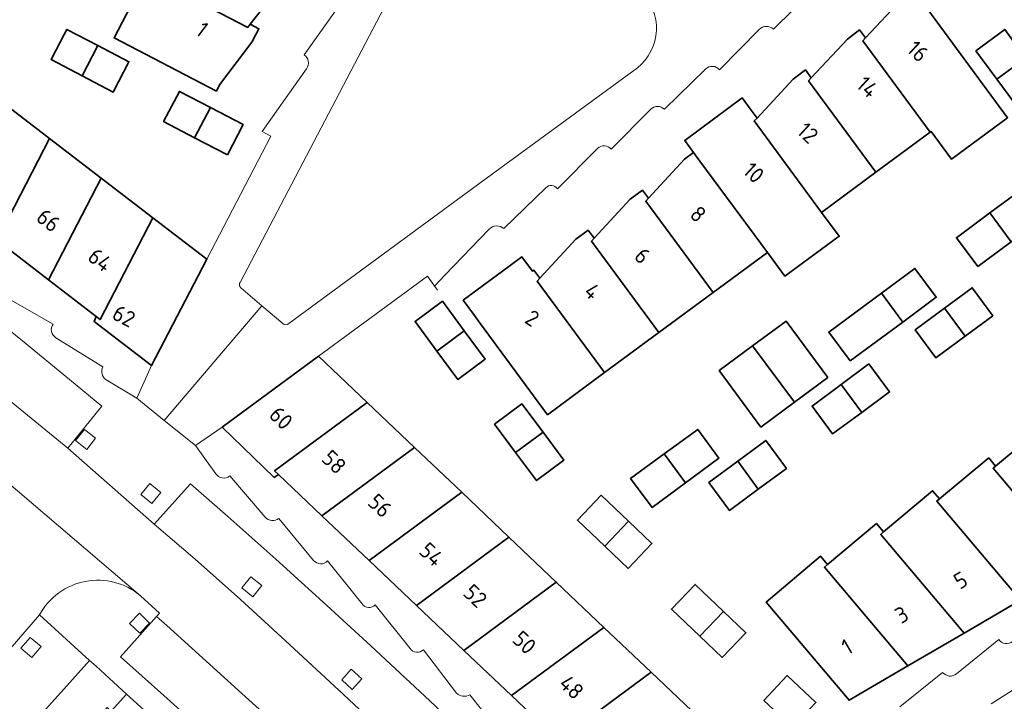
# Model space of a CAD drawing. Extents: x 150256 to 156914, y 461459 to 469481.
# Tile 664 of 731: x 154598 to 154681, y 468336 to 468393. Entities that reach past the tile are written whole.
import ezdxf
from ezdxf.enums import TextEntityAlignment as Align

# ---------------------------------------------------------------- set-up
doc = ezdxf.new("R2010")
doc.units = 0
doc.header["$LTSCALE"] = 0.75
for name, color, linetype, lineweight in [('B-RO-GR-GROENVOORZIENING-GV', 251, 'CONTINUOUS', 18), ('B-RO-IE-TERREINAFSCHEIDING_KUNSTMATIG_MUUR-G', 251, 'IE-TERREINAFSCHEIDING-KUNSTMATIG-DICHT', 18), ('B-RO-OG-BEBOUWING-GV', 6, 'CONTINUOUS', 35), ('B-RO-OG-BEBOUWING-T18', 1, 'CONTINUOUS', 18), ('B-RO-OG-TERREIN_CULTUURSCHEIDING-GV', 251, 'CONTINUOUS', 18), ('B-RO-VH-VERHARDING_BETONSTRAATSTEEN-GV', 251, 'CONTINUOUS', 18)]:
    doc.layers.add(name, color=color, linetype=linetype, lineweight=lineweight)
doc.styles.add('NLCS-ISO-M200-T18', font='NLCS-ISO.ttf', dxfattribs={"height": 360})
doc.linetypes.add('IE-TERREINAFSCHEIDING-KUNSTMATIG-DICHT', pattern='A,8,-1,[82,NLCS.SHX,S=0.75,R=90,X=0,Y=0],-1', length=10)

msp = doc.modelspace()

# ---------------------------------------------------------------- linework, layer by layer
at = {"layer": 'B-RO-GR-GROENVOORZIENING-GV'}
for points in [[(154602.877, 468357.973), (154603.812, 468357.22), (154604.564, 468358.154), (154603.629, 468358.907)], [(154602.877, 468357.973), (154603.812, 468357.22), (154604.564, 468358.154), (154603.629, 468358.907)], [(154608.391, 468353.408), (154609.326, 468352.655), (154610.078, 468353.59), (154609.143, 468354.342)], [(154608.391, 468353.408), (154609.326, 468352.655), (154610.078, 468353.59), (154609.143, 468354.342)], [(154616.91, 468345.53), (154617.845, 468344.778), (154618.598, 468345.712), (154617.662, 468346.465)], [(154616.91, 468345.53), (154617.845, 468344.778), (154618.598, 468345.712), (154617.662, 468346.465)], [(154607.425, 468342.523), (154608.288, 468341.688), (154609.123, 468342.55), (154608.26, 468343.385)], [(154607.425, 468342.523), (154608.288, 468341.688), (154609.123, 468342.55), (154608.26, 468343.385)], [(154598.259, 468340.437), (154599.17, 468339.654), (154599.952, 468340.564), (154599.041, 468341.347)], [(154598.259, 468340.437), (154599.17, 468339.654), (154599.952, 468340.564), (154599.041, 468341.347)], [(154625.351, 468337.761), (154626.242, 468336.956), (154627.046, 468337.847), (154626.154, 468338.651)], [(154625.351, 468337.761), (154626.242, 468336.956), (154627.046, 468337.847), (154626.154, 468338.651)]]:
    msp.add_lwpolyline(points, close=True, dxfattribs=at)
at = {"layer": 'B-RO-IE-TERREINAFSCHEIDING_KUNSTMATIG_MUUR-G'}
for points in [[(154613.965, 468373.268), (154619.355, 468383.664)], [(154613.965, 468373.268), (154619.355, 468383.664)], [(154623.376, 468365.09), (154632.584, 468371.849), (154633.429, 468370.657)], [(154623.376, 468365.09), (154632.584, 468371.849), (154633.429, 468370.657)]]:
    msp.add_lwpolyline(points, dxfattribs=at)
at = {"layer": 'B-RO-OG-BEBOUWING-GV'}
for points in [[(154620.238, 468398.162), (154620.03, 468397.897), (154611.51, 468402.328), (154608.886, 468397.278), (154617.408, 468392.85), (154617.616, 468393.115), (154620.38, 468396.635), (154620.974, 468397.779)], [(154620.238, 468398.162), (154620.03, 468397.897), (154611.51, 468402.328), (154608.886, 468397.278), (154617.408, 468392.85), (154617.616, 468393.115), (154620.38, 468396.635), (154620.974, 468397.779)], [(154617.616, 468393.115), (154617.408, 468392.85), (154608.886, 468397.278), (154606.126, 468391.965), (154614.769, 468387.475), (154615.04, 468387.999), (154617.757, 468391.588), (154618.352, 468392.732)], [(154617.616, 468393.115), (154617.408, 468392.85), (154608.886, 468397.278), (154606.126, 468391.965), (154614.769, 468387.475), (154615.04, 468387.999), (154617.757, 468391.588), (154618.352, 468392.732)], [(154669.592, 468391.953), (154669.364, 468391.707), (154675.057, 468383.994), (154675.137, 468384.053), (154676.865, 468381.713), (154681.595, 468385.214), (154679.876, 468387.55), (154673.66, 468395.997), (154672.67, 468395.267)], [(154669.592, 468391.953), (154669.364, 468391.707), (154675.057, 468383.994), (154675.137, 468384.053), (154676.865, 468381.713), (154681.595, 468385.214), (154679.876, 468387.55), (154673.66, 468395.997), (154672.67, 468395.267)], [(154603.432, 468388.753), (154604.761, 468391.308), (154602.134, 468392.676), (154601.917, 468392.259), (154600.804, 468390.122)], [(154603.432, 468388.753), (154604.761, 468391.308), (154602.134, 468392.676), (154601.917, 468392.259), (154600.804, 468390.122)], [(154665.014, 468388.576), (154664.785, 468388.328), (154670.471, 468380.61), (154675.057, 468383.994), (154669.364, 468391.707), (154669.592, 468391.953), (154669.094, 468392.629), (154668.055, 468391.864)], [(154665.014, 468388.576), (154664.785, 468388.328), (154670.471, 468380.61), (154675.057, 468383.994), (154669.364, 468391.707), (154669.592, 468391.953), (154669.094, 468392.629), (154668.055, 468391.864)], [(154678.903, 468390.875), (154680.685, 468388.462), (154683.117, 468390.259), (154681.345, 468392.679)], [(154678.903, 468390.875), (154680.685, 468388.462), (154683.117, 468390.259), (154681.345, 468392.679)], [(154604.761, 468391.308), (154603.432, 468388.753), (154606.053, 468387.387), (154607.381, 468389.944)], [(154604.761, 468391.308), (154603.432, 468388.753), (154606.053, 468387.387), (154607.381, 468389.944)], [(154683.117, 468390.259), (154680.685, 468388.462), (154683.073, 468385.228), (154685.492, 468387.015)], [(154683.117, 468390.259), (154680.685, 468388.462), (154683.073, 468385.228), (154685.492, 468387.015)], [(154670.471, 468380.61), (154664.785, 468388.328), (154665.014, 468388.576), (154664.515, 468389.252), (154663.476, 468388.487), (154660.427, 468385.193), (154660.198, 468384.946), (154665.886, 468377.227)], [(154670.471, 468380.61), (154664.785, 468388.328), (154665.014, 468388.576), (154664.515, 468389.252), (154663.476, 468388.487), (154660.427, 468385.193), (154660.198, 468384.946), (154665.886, 468377.227)], [(154612.925, 468383.53), (154614.254, 468386.085), (154611.64, 468387.448), (154610.309, 468384.894)], [(154612.925, 468383.53), (154614.254, 468386.085), (154611.64, 468387.448), (154610.309, 468384.894)], [(154596.352, 468386.772), (154591.887, 468378.188), (154596.212, 468374.871), (154600.677, 468383.456)], [(154596.352, 468386.772), (154591.887, 468378.188), (154596.212, 468374.871), (154600.677, 468383.456)], [(154665.886, 468377.227), (154660.198, 468384.946), (154660.427, 468385.193), (154659.928, 468385.87), (154659.166, 468386.904), (154654.328, 468383.3), (154655.074, 468382.289), (154655.61, 468381.562), (154661.3, 468373.844), (154662.781, 468371.835), (154667.366, 468375.219)], [(154665.886, 468377.227), (154660.198, 468384.946), (154660.427, 468385.193), (154659.928, 468385.87), (154659.166, 468386.904), (154654.328, 468383.3), (154655.074, 468382.289), (154655.61, 468381.562), (154661.3, 468373.844), (154662.781, 468371.835), (154667.366, 468375.219)], [(154614.254, 468386.085), (154612.925, 468383.53), (154615.689, 468382.089), (154617.02, 468384.643)], [(154614.254, 468386.085), (154612.925, 468383.53), (154615.689, 468382.089), (154617.02, 468384.643)], [(154600.677, 468383.456), (154596.212, 468374.871), (154600.576, 468371.524), (154605.042, 468380.109)], [(154600.677, 468383.456), (154596.212, 468374.871), (154600.576, 468371.524), (154605.042, 468380.109)], [(154651.251, 468378.427), (154651.022, 468378.18), (154656.715, 468370.46), (154661.3, 468373.844), (154655.61, 468381.562), (154655.074, 468382.289), (154654.302, 468381.72)], [(154651.251, 468378.427), (154651.022, 468378.18), (154656.715, 468370.46), (154661.3, 468373.844), (154655.61, 468381.562), (154655.074, 468382.289), (154654.302, 468381.72)], [(154605.042, 468380.109), (154600.576, 468371.524), (154604.612, 468368.429), (154604.941, 468368.177), (154609.406, 468376.763)], [(154605.042, 468380.109), (154600.576, 468371.524), (154604.612, 468368.429), (154604.941, 468368.177), (154609.406, 468376.763)], [(154656.715, 468370.46), (154651.022, 468378.18), (154651.251, 468378.427), (154650.752, 468379.103), (154649.714, 468378.337), (154646.665, 468375.044), (154646.436, 468374.797), (154652.129, 468367.077)], [(154656.715, 468370.46), (154651.022, 468378.18), (154651.251, 468378.427), (154650.752, 468379.103), (154649.714, 468378.337), (154646.665, 468375.044), (154646.436, 468374.797), (154652.129, 468367.077)], [(154681.9, 468374.735), (154684.739, 468376.833), (154682.932, 468379.278), (154680.093, 468377.18)], [(154681.9, 468374.735), (154684.739, 468376.833), (154682.932, 468379.278), (154680.093, 468377.18)], [(154609.406, 468376.763), (154604.941, 468368.177), (154604.612, 468368.429), (154604.434, 468368.025), (154609.293, 468364.308), (154613.965, 468373.268)], [(154609.406, 468376.763), (154604.941, 468368.177), (154604.612, 468368.429), (154604.434, 468368.025), (154609.293, 468364.308), (154613.965, 468373.268)], [(154680.093, 468377.18), (154677.27, 468375.093), (154679.077, 468372.649), (154681.9, 468374.735)], [(154680.093, 468377.18), (154677.27, 468375.093), (154679.077, 468372.649), (154681.9, 468374.735)], [(154642.085, 468371.666), (154641.856, 468371.419), (154647.552, 468363.699), (154652.129, 468367.077), (154646.436, 468374.797), (154646.665, 468375.044), (154646.166, 468375.72), (154645.127, 468374.954)], [(154642.085, 468371.666), (154641.856, 468371.419), (154647.552, 468363.699), (154652.129, 468367.077), (154646.436, 468374.797), (154646.665, 468375.044), (154646.166, 468375.72), (154645.127, 468374.954)], [(154636.556, 468368.521), (154637.001, 468367.917), (154642.732, 468360.143), (154647.552, 468363.699), (154641.856, 468371.419), (154642.085, 468371.666), (154641.586, 468372.342), (154641.465, 468372.253), (154640.576, 468373.461), (154639.585, 468372.732), (154635.62, 468369.815)], [(154636.556, 468368.521), (154637.001, 468367.917), (154642.732, 468360.143), (154647.552, 468363.699), (154641.856, 468371.419), (154642.085, 468371.666), (154641.586, 468372.342), (154641.465, 468372.253), (154640.576, 468373.461), (154639.585, 468372.732), (154635.62, 468369.815)], [(154670.934, 468370.409), (154672.74, 468367.964), (154675.571, 468370.057), (154673.764, 468372.502)], [(154670.934, 468370.409), (154672.74, 468367.964), (154675.571, 468370.057), (154673.764, 468372.502)], [(154676.258, 468369.138), (154677.996, 468366.779), (154680.338, 468368.505), (154678.601, 468370.865)], [(154676.258, 468369.138), (154677.996, 468366.779), (154680.338, 468368.505), (154678.601, 468370.865)], [(154668.302, 468364.684), (154672.74, 468367.964), (154670.934, 468370.409), (154666.495, 468367.128)], [(154668.302, 468364.684), (154672.74, 468367.964), (154670.934, 468370.409), (154666.495, 468367.128)], [(154635.7, 468367.232), (154633.861, 468369.725), (154631.543, 468368.016), (154633.383, 468365.521)], [(154635.7, 468367.232), (154633.861, 468369.725), (154631.543, 468368.016), (154633.383, 468365.521)], [(154676.258, 468369.138), (154673.786, 468367.317), (154675.523, 468364.957), (154677.996, 468366.779)], [(154676.258, 468369.138), (154673.786, 468367.317), (154675.523, 468364.957), (154677.996, 468366.779)], [(154666.412, 468363.287), (154662.887, 468368.052), (154660.059, 468365.958), (154663.58, 468361.193)], [(154666.412, 468363.287), (154662.887, 468368.052), (154660.059, 468365.958), (154663.58, 468361.193)], [(154633.383, 468365.521), (154635.149, 468363.127), (154637.467, 468364.836), (154635.7, 468367.232)], [(154633.383, 468365.521), (154635.149, 468363.127), (154637.467, 468364.836), (154635.7, 468367.232)], [(154660.059, 468365.958), (154657.231, 468363.865), (154660.751, 468359.102), (154663.58, 468361.193)], [(154660.059, 468365.958), (154657.231, 468363.865), (154660.751, 468359.102), (154663.58, 468361.193)], [(154620.001, 468355.098), (154619.681, 468355.401), (154627.498, 468361.175), (154623.376, 468365.09), (154615.264, 468359.102), (154619.648, 468354.856)], [(154620.001, 468355.098), (154619.681, 468355.401), (154627.498, 468361.175), (154623.376, 468365.09), (154615.264, 468359.102), (154619.648, 468354.856)], [(154669.884, 468364.427), (154667.532, 468362.691), (154669.271, 468360.334), (154671.624, 468362.07)], [(154669.884, 468364.427), (154667.532, 468362.691), (154669.271, 468360.334), (154671.624, 468362.07)], [(154669.271, 468360.334), (154667.532, 468362.691), (154665.076, 468360.879), (154666.816, 468358.522)], [(154669.271, 468360.334), (154667.532, 468362.691), (154665.076, 468360.879), (154666.816, 468358.522)], [(154627.498, 468361.175), (154619.681, 468355.401), (154620.001, 468355.098), (154623.673, 468351.618), (154631.485, 468357.388)], [(154627.498, 468361.175), (154619.681, 468355.401), (154620.001, 468355.098), (154623.673, 468351.618), (154631.485, 468357.388)], [(154640.035, 468356.957), (154642.351, 468358.667), (154640.575, 468361.056), (154638.265, 468359.338)], [(154640.035, 468356.957), (154642.351, 468358.667), (154640.575, 468361.056), (154638.265, 468359.338)], [(154680.575, 468355.8), (154680.358, 468355.62), (154687.429, 468347.266), (154692.169, 468350.036), (154685.106, 468358.38), (154685.31, 468358.551), (154684.728, 468359.255)], [(154680.575, 468355.8), (154680.358, 468355.62), (154687.429, 468347.266), (154692.169, 468350.036), (154685.106, 468358.38), (154685.31, 468358.551), (154684.728, 468359.255)], [(154642.351, 468358.667), (154640.035, 468356.957), (154641.798, 468354.586), (154644.109, 468356.304)], [(154642.351, 468358.667), (154640.035, 468356.957), (154641.798, 468354.586), (154644.109, 468356.304)], [(154652.593, 468356.833), (154654.398, 468354.405), (154657.211, 468356.486), (154655.424, 468358.904)], [(154652.593, 468356.833), (154654.398, 468354.405), (154657.211, 468356.486), (154655.424, 468358.904)], [(154658.799, 468356.226), (154660.537, 468353.868), (154662.909, 468355.617), (154661.171, 468357.975)], [(154658.799, 468356.226), (154660.537, 468353.868), (154662.909, 468355.617), (154661.171, 468357.975)], [(154627.673, 468347.826), (154635.481, 468353.593), (154631.485, 468357.388), (154623.673, 468351.618)], [(154627.673, 468347.826), (154635.481, 468353.593), (154631.485, 468357.388), (154623.673, 468351.618)], [(154654.398, 468354.405), (154652.593, 468356.833), (154649.752, 468354.754), (154651.57, 468352.312)], [(154654.398, 468354.405), (154652.593, 468356.833), (154649.752, 468354.754), (154651.57, 468352.312)], [(154660.537, 468353.868), (154658.799, 468356.226), (154656.361, 468354.429), (154658.09, 468352.064)], [(154660.537, 468353.868), (154658.799, 468356.226), (154656.361, 468354.429), (154658.09, 468352.064)], [(154682.681, 468344.492), (154687.429, 468347.266), (154680.358, 468355.62), (154680.575, 468355.8), (154679.996, 468356.492), (154675.844, 468353.055), (154675.602, 468352.855)], [(154682.681, 468344.492), (154687.429, 468347.266), (154680.358, 468355.62), (154680.575, 468355.8), (154679.996, 468356.492), (154675.844, 468353.055), (154675.602, 468352.855)], [(154635.481, 468353.593), (154627.673, 468347.826), (154631.665, 468344.042), (154639.468, 468349.806)], [(154635.481, 468353.593), (154627.673, 468347.826), (154631.665, 468344.042), (154639.468, 468349.806)], [(154647.255, 468353.352), (154645.254, 468351.247), (154647.572, 468349.046), (154649.572, 468351.152)], [(154647.255, 468353.352), (154645.254, 468351.247), (154647.572, 468349.046), (154649.572, 468351.152)], [(154682.681, 468344.492), (154675.602, 468352.855), (154675.844, 468353.055), (154675.255, 468353.728), (154671.122, 468350.252), (154670.873, 468350.043), (154677.923, 468341.713)], [(154682.681, 468344.492), (154675.602, 468352.855), (154675.844, 468353.055), (154675.255, 468353.728), (154671.122, 468350.252), (154670.873, 468350.043), (154677.923, 468341.713)], [(154649.572, 468351.152), (154647.572, 468349.046), (154649.554, 468347.164), (154651.555, 468349.269)], [(154649.572, 468351.152), (154647.572, 468349.046), (154649.554, 468347.164), (154651.555, 468349.269)], [(154666.383, 468347.484), (154666.124, 468347.266), (154673.173, 468338.937), (154677.923, 468341.713), (154670.873, 468350.043), (154671.122, 468350.252), (154670.514, 468350.962)], [(154666.383, 468347.484), (154666.124, 468347.266), (154673.173, 468338.937), (154677.923, 468341.713), (154670.873, 468350.043), (154671.122, 468350.252), (154670.514, 468350.962)], [(154639.468, 468349.806), (154631.665, 468344.042), (154635.666, 468340.25), (154643.464, 468346.011)], [(154639.468, 468349.806), (154631.665, 468344.042), (154635.666, 468340.25), (154643.464, 468346.011)], [(154673.173, 468338.937), (154666.124, 468347.266), (154666.383, 468347.484), (154665.784, 468348.202), (154661.194, 468344.308), (154668.209, 468336.037)], [(154673.173, 468338.937), (154666.124, 468347.266), (154666.383, 468347.484), (154665.784, 468348.202), (154661.194, 468344.308), (154668.209, 468336.037)], [(154647.496, 468342.182), (154643.464, 468346.011), (154635.666, 468340.25), (154639.701, 468336.425)], [(154647.496, 468342.182), (154643.464, 468346.011), (154635.666, 468340.25), (154639.701, 468336.425)], [(154655.609, 468341.441), (154657.598, 468343.533), (154655.196, 468345.816), (154653.202, 468343.729)], [(154655.609, 468341.441), (154657.598, 468343.533), (154655.196, 468345.816), (154653.202, 468343.729)], [(154657.598, 468343.533), (154655.609, 468341.441), (154657.495, 468339.649), (154659.489, 468341.736)], [(154657.598, 468343.533), (154655.609, 468341.441), (154657.495, 468339.649), (154659.489, 468341.736)], [(154643.694, 468332.64), (154651.484, 468338.394), (154647.496, 468342.182), (154639.701, 468336.425)], [(154643.694, 468332.64), (154651.484, 468338.394), (154647.496, 468342.182), (154639.701, 468336.425)], [(154647.686, 468328.856), (154655.472, 468334.607), (154651.484, 468338.394), (154643.694, 468332.64)], [(154647.686, 468328.856), (154655.472, 468334.607), (154651.484, 468338.394), (154643.694, 468332.64)], [(154663.434, 468333.755), (154665.402, 468335.858), (154662.981, 468338.123), (154661.013, 468336.02)], [(154663.434, 468333.755), (154665.402, 468335.858), (154662.981, 468338.123), (154661.013, 468336.02)], [(154610.155, 468326.63), (154613.744, 468330.61), (154607.161, 468336.539), (154605.891, 468335.12), (154605.553, 468335.411), (154603.245, 468332.863)], [(154610.155, 468326.63), (154613.744, 468330.61), (154607.161, 468336.539), (154605.891, 468335.12), (154605.553, 468335.411), (154603.245, 468332.863)]]:
    msp.add_lwpolyline(points, close=True, dxfattribs=at)
at = {"layer": 'B-RO-OG-TERREIN_CULTUURSCHEIDING-GV'}
for points in [[(154633.86, 468403.944), (154616.802, 468371.366)], [(154633.86, 468403.944), (154616.802, 468371.366)], [(154620.886, 468367.844), (154636.818, 468379.558), (154650.331, 468389.444)], [(154620.886, 468367.844), (154636.818, 468379.558), (154650.331, 468389.444)], [(154616.839, 468370.852), (154618.603, 468369.351), (154620.363, 468367.854)], [(154616.839, 468370.852), (154618.603, 468369.351), (154620.363, 468367.854)], [(154703.871, 468350.758), (154680.216, 468335.736)], [(154703.871, 468350.758), (154680.216, 468335.736)]]:
    msp.add_lwpolyline(points, dxfattribs=at)
for points in [[(154650.331, 468389.444, 0.45058), (154650.641, 468395.849)], [(154650.331, 468389.444, 0.45058), (154650.641, 468395.849)], [(154616.802, 468371.366, 0.422232), (154616.839, 468370.852)], [(154616.802, 468371.366, 0.422232), (154616.839, 468370.852)], [(154620.363, 468367.854, 0.401567), (154620.886, 468367.844)], [(154620.363, 468367.854, 0.401567), (154620.886, 468367.844)]]:
    msp.add_lwpolyline(points, format="xyb", dxfattribs=at)
at = {"layer": 'B-RO-VH-VERHARDING_BETONSTRAATSTEEN-GV'}
for points in [[(154616.802, 468371.366), (154633.86, 468403.944)], [(154616.802, 468371.366), (154633.86, 468403.944)], [(154661.813, 468392.7), (154665.195, 468396.059)], [(154661.813, 468392.7), (154665.195, 468396.059)], [(154562.32, 468394.033), (154566.228, 468391.17), (154570.13, 468388.299), (154576.672, 468383.464), (154578.011, 468382.461), (154581.245, 468379.988), (154585.909, 468376.356), (154588.186, 468374.557), (154589.553, 468373.477), (154594.371, 468369.621), (154598.377, 468366.38), (154602.365, 468363.118), (154605.091, 468360.857), (154602.23, 468357.333), (154609.505, 468350.893), (154612.592, 468354.314), (154615.724, 468351.562), (154619.776, 468347.947), (154623.751, 468344.352), (154627.814, 468340.623), (154632.781, 468336), (154636.278, 468332.691)], [(154562.32, 468394.033), (154566.228, 468391.17), (154570.13, 468388.299), (154576.672, 468383.464), (154578.011, 468382.461), (154581.245, 468379.988), (154585.909, 468376.356), (154588.186, 468374.557), (154589.553, 468373.477), (154594.371, 468369.621), (154598.377, 468366.38), (154602.365, 468363.118), (154605.091, 468360.857), (154602.23, 468357.333), (154609.505, 468350.893), (154612.592, 468354.314), (154615.724, 468351.562), (154619.776, 468347.947), (154623.751, 468344.352), (154627.814, 468340.623), (154632.781, 468336), (154636.278, 468332.691)], [(154624.976, 468394.446), (154622.179, 468390.537)], [(154624.976, 468394.446), (154622.179, 468390.537)], [(154657.271, 468389.268), (154660.62, 468392.679)], [(154657.271, 468389.268), (154660.62, 468392.679)], [(154622.387, 468389.359), (154619.372, 468385.088), (154618.634, 468384.045), (154619.355, 468383.664), (154613.965, 468373.268), (154609.293, 468364.308), (154608.052, 468361.529), (154610.358, 468359.662), (154618.603, 468369.351), (154616.839, 468370.852)], [(154622.387, 468389.359), (154619.372, 468385.088), (154618.634, 468384.045), (154619.355, 468383.664), (154613.965, 468373.268), (154609.293, 468364.308), (154608.052, 468361.529), (154610.358, 468359.662), (154618.603, 468369.351), (154616.839, 468370.852)], [(154650.331, 468389.444), (154636.818, 468379.558), (154620.886, 468367.844)], [(154650.331, 468389.444), (154636.818, 468379.558), (154620.886, 468367.844)], [(154652.607, 468385.932), (154656.074, 468389.323)], [(154652.607, 468385.932), (154656.074, 468389.323)], [(154648.121, 468382.574), (154651.458, 468385.935)], [(154648.121, 468382.574), (154651.458, 468385.935)], [(154643.569, 468379.23), (154646.964, 468382.62)], [(154643.569, 468379.23), (154646.964, 468382.62)], [(154639.045, 468375.864), (154642.586, 468379.309)], [(154639.045, 468375.864), (154642.586, 468379.309)], [(154620.363, 468367.854), (154618.603, 468369.351), (154610.358, 468359.662), (154612.994, 468357.533), (154615.264, 468359.102), (154623.376, 468365.09), (154632.584, 468371.849), (154633.186, 468371), (154634.068, 468371.919), (154637.816, 468375.808)], [(154620.363, 468367.854), (154618.603, 468369.351), (154610.358, 468359.662), (154612.994, 468357.533), (154615.264, 468359.102), (154623.376, 468365.09), (154632.584, 468371.849), (154633.186, 468371), (154634.068, 468371.919), (154637.816, 468375.808)], [(154600.97, 468367.79), (154596.994, 468370.062)], [(154600.97, 468367.79), (154596.994, 468370.062)], [(154591.661, 468365.925), (154602.23, 468357.333), (154605.091, 468360.857), (154602.365, 468363.118), (154598.377, 468366.38), (154594.371, 468369.621)], [(154591.661, 468365.925), (154602.23, 468357.333), (154605.091, 468360.857), (154602.365, 468363.118), (154598.377, 468366.38), (154594.371, 468369.621)], [(154605.184, 468364.2), (154601.217, 468366.648)], [(154605.184, 468364.2), (154601.217, 468366.648)], [(154631.287, 468331.08), (154625.487, 468336.533), (154620.585, 468341.071), (154616.79, 468344.529), (154612.963, 468347.956), (154609.505, 468350.893), (154602.23, 468357.333), (154591.661, 468365.925)], [(154631.287, 468331.08), (154625.487, 468336.533), (154620.585, 468341.071), (154616.79, 468344.529), (154612.963, 468347.956), (154609.505, 468350.893), (154602.23, 468357.333), (154591.661, 468365.925)], [(154614.72, 468355.162), (154612.994, 468357.533), (154610.358, 468359.662), (154608.052, 468361.529), (154605.442, 468363.086)], [(154614.72, 468355.162), (154612.994, 468357.533), (154610.358, 468359.662), (154608.052, 468361.529), (154605.442, 468363.086)], [(154618.885, 468351.486), (154615.89, 468354.977)], [(154618.885, 468351.486), (154615.89, 468354.977)], [(154596.814, 468354.707), (154608.35, 468344.858)], [(154608.35, 468344.858), (154596.814, 468354.707)], [(154596.814, 468354.707), (154608.35, 468344.858)], [(154608.35, 468344.858), (154596.814, 468354.707)], [(154622.976, 468347.829), (154620.045, 468351.394)], [(154622.976, 468347.829), (154620.045, 468351.394)], [(154680.216, 468335.736), (154703.871, 468350.758), (154704.847, 468351.378)], [(154680.216, 468335.736), (154703.871, 468350.758), (154704.847, 468351.378)], [(154627.069, 468344.173), (154624.149, 468347.8)], [(154627.069, 468344.173), (154624.149, 468347.8)], [(154609.707, 468343.095), (154609.954, 468343.398), (154608.35, 468344.858)], [(154608.35, 468344.858), (154609.954, 468343.398), (154609.707, 468343.095), (154610.59, 468342.347), (154616.927, 468336.618), (154621.367, 468332.587)], [(154609.707, 468343.095), (154609.954, 468343.398), (154608.35, 468344.858)], [(154608.35, 468344.858), (154609.954, 468343.398), (154609.707, 468343.095), (154610.59, 468342.347), (154616.927, 468336.618), (154621.367, 468332.587)], [(154631.123, 468340.407), (154628.182, 468344.089)], [(154631.123, 468340.407), (154628.182, 468344.089)], [(154595.472, 468329.88), (154598.801, 468333.558), (154602.136, 468337.265), (154604.061, 468339.405), (154599.825, 468343.245), (154582.799, 468323.553), (154575.997, 468315.62), (154575.096, 468314.578), (154574.622, 468314.031), (154578.417, 468310.785)], [(154595.472, 468329.88), (154598.801, 468333.558), (154602.136, 468337.265), (154604.061, 468339.405), (154599.825, 468343.245), (154582.799, 468323.553), (154575.997, 468315.62), (154575.096, 468314.578), (154574.622, 468314.031), (154578.417, 468310.785)], [(154575.096, 468314.578), (154575.997, 468315.62), (154582.799, 468323.553), (154599.825, 468343.245)], [(154575.096, 468314.578), (154575.997, 468315.62), (154582.799, 468323.553), (154599.825, 468343.245)], [(154599.825, 468343.245), (154604.061, 468339.405), (154604.597, 468338.91), (154604.601, 468338.915), (154607.161, 468336.539), (154613.744, 468330.61), (154621.747, 468323.384), (154622.622, 468322.561), (154630.218, 468315.012), (154636.498, 468308.746), (154638.948, 468306.327), (154639.483, 468305.8), (154641.634, 468303.676), (154645.15, 468307.212)], [(154599.825, 468343.245), (154604.061, 468339.405), (154604.597, 468338.91), (154604.601, 468338.915), (154607.161, 468336.539), (154613.744, 468330.61), (154621.747, 468323.384), (154622.622, 468322.561), (154630.218, 468315.012), (154636.498, 468308.746), (154638.948, 468306.327), (154639.483, 468305.8), (154641.634, 468303.676), (154645.15, 468307.212)], [(154645.172, 468309.938), (154642.519, 468312.582), (154642.127, 468312.971), (154641.856, 468312.702), (154638.656, 468309.524), (154638.224, 468309.969), (154634.532, 468313.633), (154630.816, 468317.272), (154626.191, 468321.742), (154622.787, 468324.981), (154618.502, 468328.985), (154613.955, 468333.161), (154610.313, 468336.448), (154606.654, 468339.707), (154609.707, 468343.095)], [(154645.172, 468309.938), (154642.519, 468312.582), (154642.127, 468312.971), (154641.856, 468312.702), (154638.656, 468309.524), (154638.224, 468309.969), (154634.532, 468313.633), (154630.816, 468317.272), (154626.191, 468321.742), (154622.787, 468324.981), (154618.502, 468328.985), (154613.955, 468333.161), (154610.313, 468336.448), (154606.654, 468339.707), (154609.707, 468343.095)], [(154680.843, 468341.163), (154677.273, 468338.266)], [(154680.843, 468341.163), (154677.273, 468338.266)], [(154635.052, 468336.621), (154632.253, 468340.297)], [(154635.052, 468336.621), (154632.253, 468340.297)], [(154676.106, 468338.38), (154672.503, 468335.468)], [(154676.106, 468338.38), (154672.503, 468335.468)], [(154639.136, 468332.791), (154636.172, 468336.498)], [(154639.136, 468332.791), (154636.172, 468336.498)]]:
    msp.add_lwpolyline(points, dxfattribs=at)
for points in [[(154650.641, 468395.849, -0.45058), (154650.331, 468389.444)], [(154650.641, 468395.849, -0.45058), (154650.331, 468389.444)], [(154660.62, 468392.679, -0.409897), (154661.813, 468392.7)], [(154660.62, 468392.679, -0.409897), (154661.813, 468392.7)], [(154622.179, 468390.537, -0.41753), (154622.387, 468389.359)], [(154622.179, 468390.537, -0.41753), (154622.387, 468389.359)], [(154656.074, 468389.323, -0.435219), (154657.271, 468389.268)], [(154656.074, 468389.323, -0.435219), (154657.271, 468389.268)], [(154651.458, 468385.935, -0.416884), (154652.607, 468385.932)], [(154651.458, 468385.935, -0.416884), (154652.607, 468385.932)], [(154646.964, 468382.62, -0.439094), (154648.121, 468382.574)], [(154646.964, 468382.62, -0.439094), (154648.121, 468382.574)], [(154642.586, 468379.309, -0.454656), (154643.569, 468379.23)], [(154642.586, 468379.309, -0.454656), (154643.569, 468379.23)], [(154637.816, 468375.808, -0.398723), (154639.045, 468375.864)], [(154637.816, 468375.808, -0.398723), (154639.045, 468375.864)], [(154616.839, 468370.852, -0.422232), (154616.802, 468371.366)], [(154616.839, 468370.852, -0.422232), (154616.802, 468371.366)], [(154601.217, 468366.648, -0.447366), (154600.97, 468367.79)], [(154601.217, 468366.648, -0.447366), (154600.97, 468367.79)], [(154620.886, 468367.844, -0.401567), (154620.363, 468367.854)], [(154620.886, 468367.844, -0.401567), (154620.363, 468367.854)], [(154605.442, 468363.086, -0.361039), (154605.184, 468364.2)], [(154605.442, 468363.086, -0.361039), (154605.184, 468364.2)], [(154615.89, 468354.977, -0.452184), (154614.72, 468355.162)], [(154615.89, 468354.977, -0.452184), (154614.72, 468355.162)], [(154620.045, 468351.394, -0.382812), (154618.885, 468351.486)], [(154620.045, 468351.394, -0.382812), (154618.885, 468351.486)], [(154624.149, 468347.8, -0.444163), (154622.976, 468347.829)], [(154624.149, 468347.8, -0.444163), (154622.976, 468347.829)], [(154608.35, 468344.858, 0.474706), (154599.825, 468343.245)], [(154599.825, 468343.245, -0.474706), (154608.35, 468344.858)], [(154608.35, 468344.858, 0.474706), (154599.825, 468343.245)], [(154599.825, 468343.245, -0.474706), (154608.35, 468344.858)], [(154628.182, 468344.089, -0.476258), (154627.069, 468344.173)], [(154628.182, 468344.089, -0.476258), (154627.069, 468344.173)], [(154682.019, 468341.009, -0.435479), (154680.843, 468341.163)], [(154682.019, 468341.009, -0.435479), (154680.843, 468341.163)], [(154632.253, 468340.297, -0.463631), (154631.123, 468340.407)], [(154632.253, 468340.297, -0.463631), (154631.123, 468340.407)], [(154677.273, 468338.266, -0.41132), (154676.106, 468338.38)], [(154677.273, 468338.266, -0.41132), (154676.106, 468338.38)], [(154636.172, 468336.498, -0.329414), (154635.052, 468336.621)], [(154636.172, 468336.498, -0.329414), (154635.052, 468336.621)]]:
    msp.add_lwpolyline(points, format="xyb", dxfattribs=at)
for points in [[(154602.877, 468357.973), (154603.629, 468358.907), (154604.564, 468358.154), (154603.812, 468357.22)], [(154602.877, 468357.973), (154603.629, 468358.907), (154604.564, 468358.154), (154603.812, 468357.22)], [(154608.391, 468353.408), (154609.143, 468354.342), (154610.078, 468353.59), (154609.326, 468352.655)], [(154608.391, 468353.408), (154609.143, 468354.342), (154610.078, 468353.59), (154609.326, 468352.655)], [(154645.985, 468316.778), (154649.157, 468319.988), (154649.154, 468319.993), (154649.107, 468320.072), (154646.602, 468322.585), (154644.082, 468325.083), (154639.17, 468329.899), (154636.278, 468332.691), (154632.781, 468336), (154627.814, 468340.623), (154623.751, 468344.352), (154619.776, 468347.947), (154615.724, 468351.562), (154612.592, 468354.314), (154609.505, 468350.893), (154612.963, 468347.956), (154616.79, 468344.529), (154620.585, 468341.071), (154625.487, 468336.533), (154631.287, 468331.08), (154634.652, 468327.867), (154638.052, 468324.578), (154642.639, 468320.022)], [(154645.985, 468316.778), (154649.157, 468319.988), (154649.154, 468319.993), (154649.107, 468320.072), (154646.602, 468322.585), (154644.082, 468325.083), (154639.17, 468329.899), (154636.278, 468332.691), (154632.781, 468336), (154627.814, 468340.623), (154623.751, 468344.352), (154619.776, 468347.947), (154615.724, 468351.562), (154612.592, 468354.314), (154609.505, 468350.893), (154612.963, 468347.956), (154616.79, 468344.529), (154620.585, 468341.071), (154625.487, 468336.533), (154631.287, 468331.08), (154634.652, 468327.867), (154638.052, 468324.578), (154642.639, 468320.022)], [(154616.91, 468345.53), (154617.662, 468346.465), (154618.598, 468345.712), (154617.845, 468344.778)], [(154616.91, 468345.53), (154617.662, 468346.465), (154618.598, 468345.712), (154617.845, 468344.778)], [(154607.425, 468342.523), (154608.26, 468343.385), (154609.123, 468342.55), (154608.288, 468341.688)], [(154607.425, 468342.523), (154608.26, 468343.385), (154609.123, 468342.55), (154608.288, 468341.688)], [(154641.856, 468312.702), (154637.421, 468317.182), (154634.012, 468320.556), (154631.55, 468322.947), (154627.35, 468326.964), (154623.95, 468330.187), (154621.367, 468332.587), (154616.927, 468336.618), (154610.59, 468342.347), (154609.707, 468343.095), (154606.654, 468339.707), (154610.313, 468336.448), (154613.955, 468333.161), (154618.502, 468328.985), (154622.787, 468324.981), (154626.191, 468321.742), (154630.816, 468317.272), (154634.532, 468313.633), (154638.224, 468309.969), (154638.656, 468309.524)], [(154641.856, 468312.702), (154637.421, 468317.182), (154634.012, 468320.556), (154631.55, 468322.947), (154627.35, 468326.964), (154623.95, 468330.187), (154621.367, 468332.587), (154616.927, 468336.618), (154610.59, 468342.347), (154609.707, 468343.095), (154606.654, 468339.707), (154610.313, 468336.448), (154613.955, 468333.161), (154618.502, 468328.985), (154622.787, 468324.981), (154626.191, 468321.742), (154630.816, 468317.272), (154634.532, 468313.633), (154638.224, 468309.969), (154638.656, 468309.524)], [(154598.259, 468340.437), (154599.041, 468341.347), (154599.952, 468340.564), (154599.17, 468339.654)], [(154598.259, 468340.437), (154599.041, 468341.347), (154599.952, 468340.564), (154599.17, 468339.654)], [(154625.351, 468337.761), (154626.154, 468338.651), (154627.046, 468337.847), (154626.242, 468336.956)], [(154625.351, 468337.761), (154626.154, 468338.651), (154627.046, 468337.847), (154626.242, 468336.956)]]:
    msp.add_lwpolyline(points, close=True, dxfattribs=at)

# ---------------------------------------------------------------- texts
at = {"layer": 'B-RO-OG-BEBOUWING-T18', "style": 'NLCS-ISO-M200-T18'}
for s, rotation, p in [('1', 322.8, (154613.569, 468392.683)), ('1', 322.8, (154613.569, 468392.683)), ('16', 317.1, (154674.009, 468390.831)), ('16', 317.1, (154674.009, 468390.831)), ('14', 317.2, (154669.759, 468387.816)), ('14', 317.2, (154669.759, 468387.816)), ('12', 317.2, (154664.716, 468383.939)), ('12', 317.2, (154664.716, 468383.939)), ('10', 317.2, (154660.152, 468380.58)), ('10', 317.2, (154660.152, 468380.58)), ('66', 322.5, (154600.584, 468376.559)), ('66', 322.5, (154600.584, 468376.559)), ('8', 317.2, (154655.457, 468377.081)), ('8', 317.2, (154655.457, 468377.081)), ('64', 322.5, (154604.944, 468373.215)), ('64', 322.5, (154604.944, 468373.215)), ('6', 317.2, (154650.748, 468373.566)), ('6', 317.2, (154650.748, 468373.566)), ('4', 317.2, (154646.513, 468370.562)), ('4', 317.2, (154646.513, 468370.562)), ('62', 332.5, (154606.954, 468368.473)), ('62', 332.5, (154606.954, 468368.473)), ('2', 326.5, (154641.443, 468368.295)), ('2', 326.5, (154641.443, 468368.295)), ('60', 315.9, (154620.228, 468359.863)), ('60', 315.9, (154620.228, 468359.863)), ('58', 316.5, (154624.707, 468356.149)), ('58', 316.5, (154624.707, 468356.149)), ('56', 316.5, (154628.588, 468352.47)), ('56', 316.5, (154628.588, 468352.47)), ('54', 316.5, (154632.939, 468348.346)), ('54', 316.5, (154632.939, 468348.346)), ('5', 30.3, (154677.62, 468346.168)), ('5', 30.3, (154677.62, 468346.168)), ('52', 316.5, (154636.63, 468344.848)), ('52', 316.5, (154636.63, 468344.848)), ('3', 30.3, (154672.644, 468343.261)), ('3', 30.3, (154672.644, 468343.261)), ('50', 316.5, (154640.785, 468340.909)), ('50', 316.5, (154640.785, 468340.909)), ('1', 30.3, (154668.02, 468340.559)), ('1', 30.3, (154668.02, 468340.559)), ('48', 316.5, (154644.766, 468337.135)), ('48', 316.5, (154644.766, 468337.135))]:
    msp.add_text(s, height=1.35, rotation=rotation, dxfattribs=at).set_placement(p, align=Align.MIDDLE)

doc.saveas('drawing.dxf')
